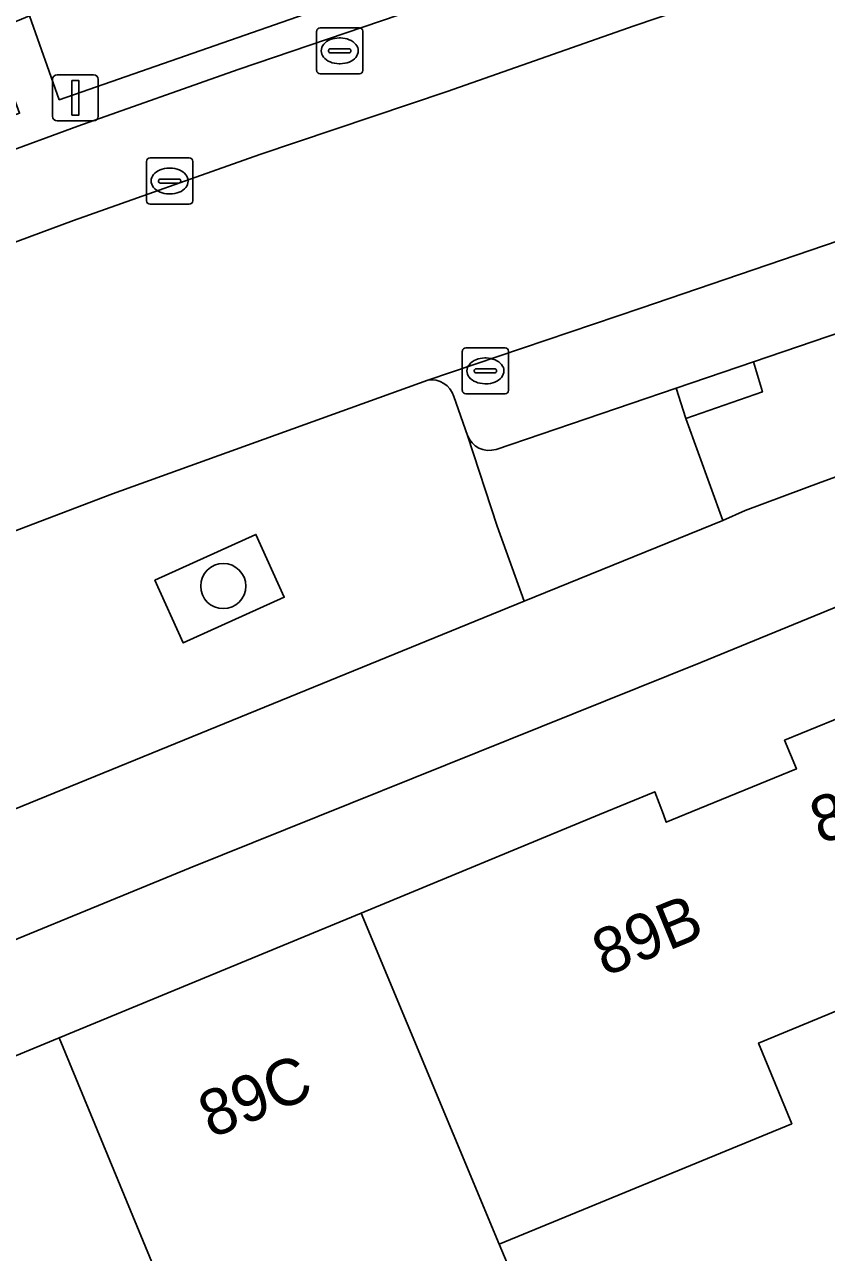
# Model space of a CAD drawing. Extents: x 158086 to 159499, y 382904 to 383981.
# Drawn here: x 159005.41 to 159022.8, y 383240.51 to 383267.13 of the extents above; entities that cross this region are included whole.
import ezdxf

# ---------------------------------------------------------------- set-up
doc = ezdxf.new("R2010")
doc.units = 0
for name, color, linetype in [('IMGEO_Boom', 7, 'Continuous'), ('IMGEO_Erf', 7, 'Continuous'), ('IMGEO_Fietspad_gesloten', 7, 'Continuous'), ('IMGEO_Groenvoorziening', 7, 'Continuous'), ('IMGEO_Kolk', 7, 'Continuous'), ('IMGEO_Lichtmast', 7, 'Continuous'), ('IMGEO_Pand', 7, 'Continuous'), ('IMGEO_Pand_nummerreeks', 7, 'Continuous'), ('IMGEO_Parkeervlak_open', 7, 'Continuous'), ('IMGEO_Rijbaan_lokaal_gesloten', 7, 'Continuous'), ('IMGEO_Rijbaan_lokaal_open', 7, 'Continuous'), ('IMGEO_Rioolput', 7, 'Continuous'), ('IMGEO_Voetpad_open', 7, 'Continuous')]:
    doc.layers.add(name, color=color, linetype=linetype)

msp = doc.modelspace()

# ---------------------------------------------------------------- linework, layer by layer
at = {"layer": 'IMGEO_Boom'}
msp.add_circle((159009.721, 383254.956), 0.489, dxfattribs=at)
at = {"layer": 'IMGEO_Erf'}
msp.add_lwpolyline([(159025.505, 383246.77), (159021.325, 383245.045), (159022.045, 383243.296), (159015.706, 383240.684), (159015.876, 383240.273)], dxfattribs=at)
at = {"layer": 'IMGEO_Fietspad_gesloten'}
for points in [[(158983.111, 383238.281), (159003.122, 383246.429), (159009.006, 383248.848), (159020.072, 383253.3), (159024.411, 383255.076), (159029.098, 383256.609), (159033.826, 383258.014), (159038.591, 383259.288), (159043.68, 383260.604), (159048.777, 383261.889), (159053.882, 383263.144), (159058.345, 383264.24), (159062.811, 383265.325), (159067.279, 383266.4), (159070.408, 383267.13)], [(159024.336, 383257.808), (159022.683, 383257.212), (159021.037, 383256.597), (159020.55, 383256.378), (159016.245, 383254.63), (158999.03, 383247.605), (158995.553, 383246.152), (158984.564, 383241.647)]]:
    msp.add_lwpolyline(points, dxfattribs=at)
at = {"layer": 'IMGEO_Groenvoorziening'}
for points in [[(159014.806, 383270.736), (159011.705, 383269.618), (159008.61, 383268.48), (159005.522, 383267.324), (159006.167, 383265.502), (159015.497, 383268.761)], [(159025.098, 383261.142), (159021.216, 383259.82), (159021.41, 383259.167), (159019.746, 383258.588), (159020.55, 383256.378), (159021.037, 383256.597), (159022.683, 383257.212), (159024.336, 383257.808), (159025.995, 383258.385)], [(159008.854, 383253.722), (159011.044, 383254.713), (159010.428, 383256.075), (159008.238, 383255.084)]]:
    msp.add_lwpolyline(points, close=True, dxfattribs=at)
at = {"layer": 'IMGEO_Kolk'}
for p, q in [((159008.058, 383263.314), (159008.058, 383264.166)), ((159008.133, 383264.24), (159008.985, 383264.24)), ((159009.059, 383264.166), (159009.059, 383263.314)), ((159008.546, 383264.02), (159008.571, 383264.02)), ((159008.317, 383263.734), (159008.317, 383263.746)), ((159008.755, 383263.697), (159008.357, 383263.697)), ((159008.36, 383263.783), (159008.758, 383263.783)), ((159008.801, 383263.746), (159008.801, 383263.734)), ((159008.569, 383263.46), (159008.544, 383263.46)), ((159008.985, 383263.24), (159008.133, 383263.24)), ((159014.979, 383260.123), (159015.831, 383260.123)), ((159014.904, 383259.197), (159014.904, 383260.049)), ((159015.392, 383259.903), (159015.417, 383259.903)), ((159015.905, 383260.049), (159015.905, 383259.197)), ((159015.163, 383259.617), (159015.163, 383259.629)), ((159015.601, 383259.58), (159015.203, 383259.58)), ((159015.206, 383259.666), (159015.604, 383259.666)), ((159015.647, 383259.629), (159015.647, 383259.617)), ((159015.415, 383259.343), (159015.39, 383259.343)), ((159015.831, 383259.123), (159014.979, 383259.123))]:
    msp.add_line(p, q, dxfattribs=at)
for points in [[(159008.058, 383263.314), (159008.058, 383264.166)], [(159008.133, 383264.24), (159008.985, 383264.24)], [(159009.059, 383264.166), (159009.059, 383263.314)], [(159008.985, 383263.24), (159008.133, 383263.24)], [(159014.979, 383260.123), (159015.831, 383260.123)], [(159014.904, 383259.197), (159014.904, 383260.049)], [(159015.905, 383260.049), (159015.905, 383259.197)], [(159015.831, 383259.123), (159014.979, 383259.123)]]:
    msp.add_lwpolyline(points, dxfattribs=at)
for centre, radius, start, end in [((159008.135, 383264.164), 0.0765, 91.552, 178.448), ((159008.135, 383264.164), 0.0765, 91.552, 178.448), ((159008.983, 383264.164), 0.0765, 1.552, 88.448), ((159008.983, 383264.164), 0.0765, 1.552, 88.448), ((159008.357, 383263.743), 0.0403, 85.8775, 175.7526), ((159008.354, 383263.733), 0.0366, 178.938, 274.7102), ((159008.758, 383263.74), 0.043, 264.8664, 352.4533), ((159008.762, 383263.745), 0.0386, 1.7309, 96.639), ((159008.135, 383263.316), 0.0765, 181.552, 268.448), ((159008.135, 383263.316), 0.0765, 181.552, 268.448), ((159008.983, 383263.316), 0.0765, 271.552, 358.448), ((159008.983, 383263.316), 0.0765, 271.552, 358.448), ((159014.981, 383260.047), 0.0765, 91.552, 178.448), ((159014.981, 383260.047), 0.0765, 91.552, 178.448), ((159015.829, 383260.047), 0.0765, 1.552, 88.448), ((159015.829, 383260.047), 0.0765, 1.552, 88.448), ((159015.203, 383259.626), 0.0403, 85.8775, 175.7526), ((159015.2, 383259.616), 0.0366, 178.938, 274.7102), ((159015.604, 383259.623), 0.043, 264.8664, 352.4533), ((159015.608, 383259.628), 0.0386, 1.7309, 96.639), ((159014.981, 383259.199), 0.0765, 181.552, 268.448), ((159014.981, 383259.199), 0.0765, 181.552, 268.448), ((159015.829, 383259.199), 0.0765, 271.552, 358.448), ((159015.829, 383259.199), 0.0765, 271.552, 358.448)]:
    msp.add_arc(centre, radius, start, end, dxfattribs=at)
for centre, major_axis, ratio, start_param, end_param in [((159008.545, 383263.74), (-0.387, 0.002), 0.722429, 4.712389, 7.853982), ((159008.57, 383263.74), (-0.39, 0.002), 0.717154, 1.570796, 4.712389), ((159015.391, 383259.623), (-0.387, 0.002), 0.722429, 4.712389, 7.853982), ((159015.416, 383259.623), (-0.39, 0.002), 0.717154, 1.570796, 4.712389)]:
    msp.add_ellipse(centre, major_axis=major_axis, ratio=ratio, start_param=start_param, end_param=end_param, dxfattribs=at)
at = {"layer": 'IMGEO_Lichtmast'}
for p, q in [((159006.021, 383265.145), (159006.021, 383265.945)), ((159006.021, 383265.945), (159006.021, 383265.145)), ((159006.121, 383266.045), (159006.911, 383266.045)), ((159006.911, 383266.045), (159006.121, 383266.045)), ((159007.011, 383265.945), (159007.011, 383265.145)), ((159007.011, 383265.145), (159007.011, 383265.945)), ((159006.911, 383265.045), (159006.121, 383265.045)), ((159006.121, 383265.045), (159006.911, 383265.045))]:
    msp.add_line(p, q, dxfattribs=at)
msp.add_lwpolyline([(159006.441, 383265.92), (159006.591, 383265.92), (159006.591, 383265.17), (159006.441, 383265.17), (159006.441, 383265.92)], dxfattribs=at)
for centre, start, end in [((159006.121, 383265.945), 90, 180), ((159006.121, 383265.945), 90, 180), ((159006.911, 383265.945), 0, 90), ((159006.911, 383265.945), 360, 90), ((159006.121, 383265.145), 180, 270), ((159006.121, 383265.145), 180, 270), ((159006.911, 383265.145), 270, 0), ((159006.911, 383265.145), 270, 0)]:
    msp.add_arc(centre, 0.1, start, end, dxfattribs=at)
at = {"layer": 'IMGEO_Pand'}
for points in [[(159015.706, 383240.684), (159022.045, 383243.296), (159021.325, 383245.045), (159025.505, 383246.77), (159025.178, 383247.559), (159024.192, 383250), (159023.305, 383252.194), (159021.891, 383251.613), (159022.146, 383250.991), (159019.728, 383250), (159019.325, 383249.835), (159019.262, 383250), (159019.074, 383250.495), (159017.877, 383250), (159012.713, 383247.865)], [(159015.706, 383240.684), (159012.713, 383247.865), (159006.162, 383245.156), (159009.718, 383236.552), (159012.587, 383237.734), (159012.17, 383238.746), (159015.876, 383240.273)], [(159009.718, 383236.552), (159006.162, 383245.156), (158999.923, 383242.577), (159000, 383242.391), (159004.186, 383232.287), (159010.418, 383234.854)]]:
    msp.add_lwpolyline(points, close=True, dxfattribs=at)
at = {"layer": 'IMGEO_Parkeervlak_open'}
for points in [[(158987.981, 383255.787), (158989.781, 383256.451), (158998.158, 383259.724), (159002.453, 383261.396), (159006.473, 383262.883), (159010.513, 383264.312), (159014.574, 383265.682), (159018.627, 383267.105), (159022.694, 383268.484), (159026.776, 383269.819), (159031.206, 383271.131), (159035.666, 383272.339), (159040.152, 383273.444), (159044.582, 383274.452), (159049.017, 383275.434), (159053.458, 383276.392), (159061.088, 383277.996), (159063.146, 383278.38), (159063.614, 383278.45)], [(159064.712, 383272.774), (159062.76, 383272.377), (159062.24, 383272.271), (159057.532, 383271.313), (159053.164, 383270.415), (159048.806, 383269.47), (159044.459, 383268.478), (159041.186, 383267.742), (159037.933, 383266.925), (159034.7, 383266.028), (159032.448, 383265.404), (159030.204, 383264.751), (159027.968, 383264.069), (159026.126, 383263.49), (159018.772, 383260.986), (159014.153, 383259.424)], [(159023.664, 383270.772), (159023.416, 383270.692), (159021.266, 383269.975), (159018.467, 383269.042), (159013.536, 383267.342), (159010.043, 383266.16), (159006.566, 383264.933), (159003.104, 383263.661), (158998.077, 383261.741), (158997.822, 383261.643), (158995.556, 383260.761), (158988.525, 383258.025)], [(159015.636, 383257.921), (159019.541, 383259.25), (159021.216, 383259.82), (159025.098, 383261.142)], [(159014.72, 383259.069), (159015.015, 383258.225)]]:
    msp.add_lwpolyline(points, dxfattribs=at)
for centre, radius, start, end in [((159014.232, 383258.919), 0.511, 17.054, 98.8444), ((159015.484, 383258.398), 0.5, 200.2041, 287.6294)]:
    msp.add_arc(centre, radius, start, end, dxfattribs=at)
at = {"layer": 'IMGEO_Rijbaan_lokaal_gesloten'}
for points in [[(159061.088, 383277.996), (159053.458, 383276.392), (159049.017, 383275.434), (159044.582, 383274.452), (159040.152, 383273.444), (159035.666, 383272.339), (159031.206, 383271.131), (159026.776, 383269.819), (159022.694, 383268.484), (159018.627, 383267.105), (159014.574, 383265.682), (159010.513, 383264.312), (159006.473, 383262.883), (159002.453, 383261.396), (158998.158, 383259.724), (158989.781, 383256.451), (158987.981, 383255.787), (158986.678, 383255.331), (158985.372, 383254.882), (158984.063, 383254.441), (158982.498, 383254.005), (158980.917, 383253.628), (158979.324, 383253.311)], [(158983.959, 383246.967), (158987.349, 383248.759), (158988.279, 383249.234), (158990.158, 383250.213), (158990.568, 383250.416), (158991.387, 383250.778), (158994.967, 383252.253), (158997.003, 383253.069), (158997.581, 383253.249), (159007.319, 383256.955), (159014.153, 383259.424), (159018.772, 383260.986), (159026.126, 383263.49)]]:
    msp.add_lwpolyline(points, dxfattribs=at)
at = {"layer": 'IMGEO_Rijbaan_lokaal_open'}
for points in [[(159019.746, 383258.588), (159019.541, 383259.25), (159015.636, 383257.921)], [(159015.015, 383258.225), (159015.661, 383256.254), (159016.245, 383254.63), (159020.55, 383256.378), (159019.746, 383258.588)]]:
    msp.add_lwpolyline(points, dxfattribs=at)
msp.add_arc((159015.484, 383258.398), 0.5, 200.2041, 287.6294, dxfattribs=at)
at = {"layer": 'IMGEO_Rioolput'}
for p, q in [((159011.821, 383267.064), (159012.673, 383267.064)), ((159011.746, 383266.138), (159011.746, 383266.99)), ((159012.234, 383266.844), (159012.259, 383266.844)), ((159012.747, 383266.99), (159012.747, 383266.138)), ((159012.005, 383266.558), (159012.005, 383266.57)), ((159012.443, 383266.521), (159012.045, 383266.521)), ((159012.048, 383266.607), (159012.446, 383266.607)), ((159012.489, 383266.57), (159012.489, 383266.558)), ((159012.257, 383266.284), (159012.232, 383266.284)), ((159012.673, 383266.064), (159011.821, 383266.064))]:
    msp.add_line(p, q, dxfattribs=at)
for points in [[(159011.821, 383267.064), (159012.673, 383267.064)], [(159011.746, 383266.138), (159011.746, 383266.99)], [(159012.747, 383266.99), (159012.747, 383266.138)], [(159012.673, 383266.064), (159011.821, 383266.064)]]:
    msp.add_lwpolyline(points, dxfattribs=at)
for centre, radius, start, end in [((159011.823, 383266.988), 0.0765, 91.552, 178.448), ((159011.823, 383266.988), 0.0765, 91.552, 178.448), ((159012.671, 383266.988), 0.0765, 1.552, 88.448), ((159012.671, 383266.988), 0.0765, 1.552, 88.448), ((159012.045, 383266.567), 0.0403, 85.8775, 175.7526), ((159012.042, 383266.557), 0.0366, 178.938, 274.7102), ((159012.446, 383266.564), 0.043, 264.8664, 352.4533), ((159012.45, 383266.569), 0.0386, 1.7309, 96.639), ((159011.823, 383266.14), 0.0765, 181.552, 268.448), ((159011.823, 383266.14), 0.0765, 181.552, 268.448), ((159012.671, 383266.14), 0.0765, 271.552, 358.448), ((159012.671, 383266.14), 0.0765, 271.552, 358.448)]:
    msp.add_arc(centre, radius, start, end, dxfattribs=at)
for centre, major_axis, ratio, start_param, end_param in [((159012.233, 383266.564), (-0.387, 0.002), 0.722429, 4.712389, 7.853982), ((159012.258, 383266.564), (-0.39, 0.002), 0.717154, 1.570796, 4.712389)]:
    msp.add_ellipse(centre, major_axis=major_axis, ratio=ratio, start_param=start_param, end_param=end_param, dxfattribs=at)
at = {"layer": 'IMGEO_Voetpad_open'}
for points in [[(159013.536, 383267.342), (159018.467, 383269.042), (159021.266, 383269.975), (159021.062, 383270.636), (159016.354, 383269.022), (159015.677, 383271.073), (159014.806, 383270.736), (159015.497, 383268.761), (159006.167, 383265.502), (159005.522, 383267.324), (159004.66, 383266.972), (159005.305, 383265.21), (158997.832, 383262.384), (158998.077, 383261.741), (159003.104, 383263.661), (159006.566, 383264.933), (159010.043, 383266.16)], [(159021.216, 383259.82), (159019.541, 383259.25), (159019.746, 383258.588), (159021.41, 383259.167)], [(159008.238, 383255.084), (159010.428, 383256.075), (159011.044, 383254.713), (159008.854, 383253.722)]]:
    msp.add_lwpolyline(points, close=True, dxfattribs=at)
for points in [[(159070.408, 383267.13), (159067.279, 383266.4), (159062.811, 383265.325), (159058.345, 383264.24), (159053.882, 383263.144), (159048.777, 383261.889), (159043.68, 383260.604), (159038.591, 383259.288), (159033.826, 383258.014), (159029.098, 383256.609), (159024.411, 383255.076), (159020.072, 383253.3), (159009.006, 383248.848), (159003.122, 383246.429), (158983.111, 383238.281)], [(158993.927, 383240.093), (158999.923, 383242.577), (159006.162, 383245.156), (159012.713, 383247.865), (159017.877, 383250), (159019.074, 383250.495), (159019.262, 383250), (159019.325, 383249.835), (159019.728, 383250), (159022.146, 383250.991), (159021.891, 383251.613), (159023.305, 383252.194), (159023.536, 383252.289), (159030.304, 383254.582), (159031.29, 383254.883), (159037.074, 383256.353), (159042.695, 383257.782), (159048.482, 383259.253), (159049.594, 383259.535), (159056.472, 383261.169), (159058.791, 383261.737), (159065.085, 383263.273), (159072.765, 383265.148)], [(159014.153, 383259.424), (159007.319, 383256.955), (158997.581, 383253.249)], [(159016.245, 383254.63), (159015.661, 383256.254), (159015.015, 383258.225), (159014.72, 383259.069)], [(158984.564, 383241.647), (158995.553, 383246.152), (158999.03, 383247.605), (159016.245, 383254.63)]]:
    msp.add_lwpolyline(points, dxfattribs=at)
msp.add_arc((159014.232, 383258.919), 0.511, 17.054, 98.8444, dxfattribs=at)

# ---------------------------------------------------------------- texts
at = {"layer": 'IMGEO_Pand_nummerreeks'}
for s, rotation, p in [('89/01-89/03', 18.7185, (159022.662, 383249.353)), ('89B', 22.2301, (159017.994, 383246.48)), ('89C', 22.4663, (159009.461, 383242.971))]:
    msp.add_text(s, height=1, rotation=rotation, dxfattribs=at).set_placement(p)

doc.saveas('drawing.dxf')
